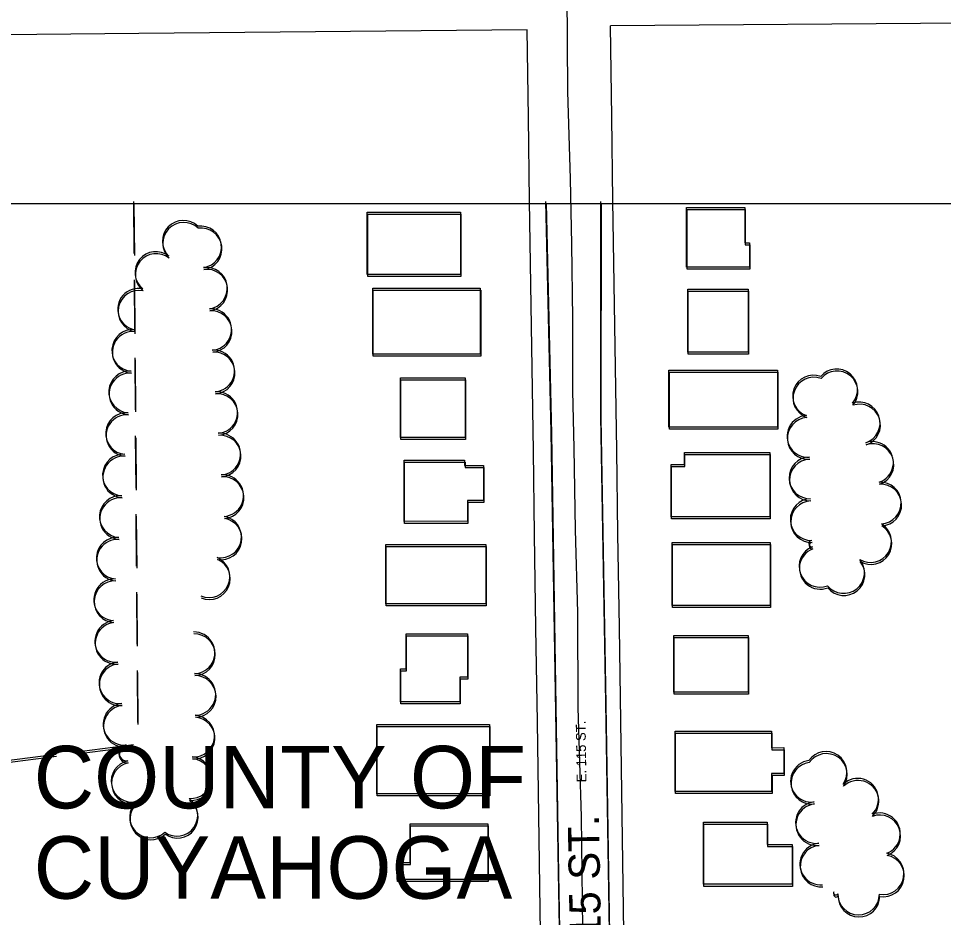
# Model space of a CAD drawing. Extents: x -25029 to 2274964, y -81170 to 687028.
# Drawn here: x 5936.5 to 6380.3, y -65091 to -64659.6 of the extents above; entities that cross this region are included whole.
import ezdxf

# ---------------------------------------------------------------- set-up
doc = ezdxf.new("R2010")
doc.units = 0
for name, color, linetype in [('60', 7, 'Continuous'), ('81911BEA - RW_X_Fee_RW', 7, 'Continuous'), ('BLDG', 7, 'Continuous'), ('GE_X_CL_2000', 7, 'Continuous'), ('RECREATION', 7, 'Continuous'), ('ROAD', 7, 'Continuous'), ('ROAD-NAME', 7, 'Continuous'), ('TI_CCLOGO', 7, 'Continuous'), ('TREES', 7, 'Continuous')]:
    doc.layers.add(name, color=color, linetype=linetype)

msp = doc.modelspace()

# ---------------------------------------------------------------- linework, layer by layer
at = {"layer": '60'}
msp.add_lwpolyline([(5251.64, -64748.36), (10251.64, -64748.36), (10251.64, -68748.36), (5251.64, -68748.36)], close=True, dxfattribs=at)
at = {"layer": '81911BEA - RW_X_Fee_RW'}
msp.add_line((6500.46, -64660.81), (6220.46, -64663.14), dxfattribs=at)
for points in [[(6229.16, -65246.58), (6227.45, -65131.87), (6226.78, -65086.82), (6226.11, -65041.82), (6225.44, -64996.83), (6224.77, -64951.83), (6224.09, -64906.84), (6223.5, -64866.84), (6222.9, -64826.84), (6222.3, -64786.85), (6221.71, -64746.85), (6221.11, -64706.86), (6220.46, -64663.14)], [(6180.48, -64664.98), (5994.2, -64666.8), (5358.32, -64673.03)], [(6189.17, -65246.43), (6187.46, -65131.73), (6186.79, -65087.1), (6186.12, -65042.11), (6185.45, -64997.11), (6184.77, -64952.12), (6184.1, -64907.12), (6183.5, -64867.13), (6182.9, -64827.13), (6182.31, -64787.14), (6181.71, -64747.14), (6181.11, -64707.14), (6180.48, -64664.98)]]:
    msp.add_lwpolyline(points, dxfattribs=at)
at = {"layer": 'BLDG'}
for points in [[(6148.5, -64782.46), (6103.84, -64782.47), (6103.84, -64752.44), (6148.5, -64752.43)], [(6148.7, -64783.43), (6104.04, -64783.43), (6104.04, -64753.4), (6148.7, -64753.4)], [(6284.9, -64750.27), (6284.9, -64767.17), (6287.21, -64767.17), (6287.21, -64778.84), (6257.04, -64778.84), (6257.04, -64750.27)], [(6285.1, -64751.25), (6285.1, -64768.15), (6287.41, -64768.15), (6287.41, -64779.82), (6257.24, -64779.82), (6257.24, -64751.25)], [(6158.07, -64820.63), (6106.52, -64820.64), (6106.51, -64788.93), (6158.06, -64788.92)], [(6158.26, -64821.6), (6106.71, -64821.6), (6106.71, -64789.89), (6158.26, -64789.89)], [(6286.57, -64789.5), (6286.58, -64819.62), (6257.6, -64819.62), (6257.59, -64789.5)], [(6286.77, -64790.48), (6286.77, -64820.6), (6257.79, -64820.6), (6257.79, -64790.48)], [(6300.61, -64828.34), (6300.61, -64855.62), (6248.56, -64855.63), (6248.56, -64828.35)], [(6150.84, -64832.05), (6150.84, -64860.57), (6119.72, -64860.58), (6119.72, -64832.06)], [(6151.03, -64833.02), (6151.03, -64861.54), (6119.91, -64861.54), (6119.91, -64833.02)], [(6300.8, -64829.33), (6300.8, -64856.61), (6248.75, -64856.61), (6248.75, -64829.33)], [(6249.59, -64873.54), (6255.99, -64873.54), (6255.99, -64867.85), (6296.96, -64867.85), (6296.97, -64898.66), (6249.6, -64898.66)], [(6249.78, -64874.52), (6256.18, -64874.52), (6256.18, -64868.83), (6297.15, -64868.83), (6297.15, -64899.64), (6249.78, -64899.64)], [(6150.53, -64871.56), (6150.53, -64874.07), (6159.63, -64874.07), (6159.64, -64890.8), (6151.93, -64890.8), (6151.93, -64900.87), (6121.58, -64900.88), (6121.57, -64871.57)], [(6150.72, -64872.53), (6150.72, -64875.04), (6159.82, -64875.04), (6159.82, -64891.77), (6152.11, -64891.77), (6152.11, -64901.84), (6121.76, -64901.84), (6121.76, -64872.53)], [(6112.67, -64911.97), (6160.75, -64911.96), (6160.75, -64940.39), (6112.67, -64940.4)], [(6112.85, -64912.93), (6160.93, -64912.93), (6160.93, -64941.36), (6112.85, -64941.36)], [(6297.08, -64911.03), (6297.08, -64941.22), (6250.07, -64941.22), (6250.07, -64911.03)], [(6297.26, -64912.01), (6297.26, -64942.2), (6250.25, -64942.2), (6250.25, -64912.01)], [(6119.78, -64971.63), (6122.42, -64971.63), (6122.41, -64954.81), (6151.84, -64954.8), (6151.85, -64975.58), (6148.18, -64975.58), (6148.18, -64987.54), (6119.78, -64987.55)], [(6119.95, -64972.59), (6122.59, -64972.59), (6122.59, -64955.77), (6152.02, -64955.77), (6152.02, -64976.55), (6148.35, -64976.55), (6148.35, -64988.51), (6119.95, -64988.51)], [(6286.55, -64955.68), (6286.56, -64982.82), (6250.91, -64982.82), (6250.9, -64955.68)], [(6286.73, -64956.66), (6286.73, -64983.8), (6251.08, -64983.8), (6251.08, -64956.66)], [(6108.45, -64998.45), (6162.5, -64998.44), (6162.5, -65031.62), (6108.45, -65031.63)], [(6108.62, -64999.41), (6162.67, -64999.41), (6162.67, -65032.59), (6108.62, -65032.59)], [(6297.76, -65009.5), (6303.62, -65009.49), (6303.62, -65021.91), (6297.84, -65021.92), (6297.84, -65030.5), (6251.58, -65030.5), (6251.58, -65001.5), (6297.76, -65001.5)], [(6297.93, -65010.48), (6303.79, -65010.48), (6303.79, -65022.9), (6298.01, -65022.9), (6298.01, -65031.48), (6251.75, -65031.48), (6251.75, -65002.48), (6297.93, -65002.48)], [(6118.12, -65064.55), (6124.34, -65064.55), (6124.34, -65046.02), (6161.67, -65046.01), (6161.67, -65072.82), (6118.12, -65072.83)], [(6265.09, -65045.26), (6295.65, -65045.26), (6295.65, -65056.01), (6307.62, -65056), (6307.62, -65075.07), (6265.09, -65075.08)], [(6265.25, -65046.24), (6295.81, -65046.24), (6295.81, -65056.99), (6307.78, -65056.99), (6307.78, -65076.06), (6265.25, -65076.06)], [(6118.28, -65065.51), (6124.5, -65065.51), (6124.5, -65046.98), (6161.83, -65046.98), (6161.83, -65073.79), (6118.28, -65073.79)]]:
    msp.add_lwpolyline(points, close=True, dxfattribs=at)
at = {"layer": 'GE_X_CL_2000'}
msp.add_lwpolyline([(6199.14, -64575.55), (6199.83, -64694.56), (6201.21, -64736.57), (6201.81, -64767.81), (6202.33, -64803.66), (6202.29, -64838.2), (6202.94, -64865.77), (6203.53, -64904.94), (6204.71, -64944.59), (6204.85, -64990.25), (6206.43, -65042.68), (6207.46, -65123.25), (6208.05, -65154.84), (6208.31, -65208.31), (6208.42, -65240.49), (6208.96, -65267.47), (6209.27, -65291.19)], dxfattribs=at)
at = {"layer": 'RECREATION'}
for p, q in [((5991.69, -64747.41), (5991.88, -64772.41)), ((5991.89, -64748.36), (5992.08, -64773.36)), ((5991.97, -64784.91), (5992.16, -64809.91)), ((5992.17, -64785.86), (5992.35, -64810.86)), ((5992.26, -64822.41), (5992.44, -64847.41)), ((5992.45, -64823.36), (5992.63, -64848.36)), ((5992.53, -64859.91), (5992.73, -64884.91)), ((5992.72, -64860.86), (5992.91, -64885.86)), ((5992.82, -64897.41), (5993.01, -64922.41)), ((5993, -64898.36), (5993.19, -64923.36)), ((5993.1, -64934.9), (5993.29, -64959.9)), ((5993.28, -64935.85), (5993.46, -64960.85)), ((5993.39, -64972.4), (5993.57, -64997.4)), ((5993.56, -64973.35), (5993.74, -64998.35)), ((5991.71, -65008.19), (5966.9, -65011.29)), ((5991.88, -65009.14), (5967.07, -65012.23)), ((5954.5, -65012.84), (5929.69, -65015.93)), ((5954.67, -65013.78), (5929.86, -65016.87))]:
    msp.add_line(p, q, dxfattribs=at)
at = {"layer": 'ROAD'}
for points in [[(6189.6, -64748.36), (6192.16, -64858.96), (6195.65, -65070.23), (6198.6, -65238.39), (6198.31, -65249.6), (6197.26, -65258.51), (6192.82, -65266.26), (6187.81, -65271.45), (6180.66, -65275.96), (6175.31, -65276.96), (6115.84, -65277.48), (5908.37, -65278.66), (5760.47, -65280)], [(6189.4, -64747.39), (6191.97, -64857.99), (6195.49, -65069.26), (6198.46, -65237.42), (6198.17, -65248.63), (6197.12, -65257.54), (6194.77, -65261.65)], [(6510.22, -64747.35), (6512.78, -64911.36), (6516.26, -65111.54), (6518.61, -65233.99), (6519.21, -65250.42), (6519.13, -65258.72), (6516.4, -65263.85), (6510.99, -65269.67), (6504.75, -65273.31), (6500.04, -65274.21), (6472.95, -65274.91), (6256.36, -65275.83), (6243.11, -65276), (6236.89, -65273.88), (6230.07, -65267.81), (6225.44, -65260.66), (6223.26, -65251.6), (6221.32, -65178.16), (6218.22, -64987.75), (6215.93, -64850.42), (6215.96, -64747.39)], [(6510.42, -64748.36), (6512.96, -64912.37), (6516.42, -65112.55), (6518.75, -65235), (6519.35, -65251.43), (6519.27, -65259.73), (6516.54, -65264.86), (6511.13, -65270.68), (6504.89, -65274.32), (6500.18, -65275.22), (6473.09, -65275.92), (6256.5, -65276.81), (6243.25, -65276.98), (6237.03, -65274.86), (6230.21, -65268.79), (6225.58, -65261.64), (6223.4, -65252.58), (6221.47, -65179.14), (6218.39, -64988.73), (6216.12, -64851.39), (6216.16, -64748.36)]]:
    msp.add_lwpolyline(points, dxfattribs=at)
at = {"layer": 'TREES'}
for centre, radius, start, end in [((6015.55, -64766.46), 10, 46.0925, 226.0925), ((6015.74, -64767.42), 10, 46.0855, 226.0855), ((6023.88, -64769.16), 10, 278.0244, 98.0244), ((6024.07, -64770.12), 10, 278.0174, 98.0174), ((6002.37, -64781.48), 10, 51.3801, 231.3801), ((6002.56, -64782.44), 10, 51.3731, 231.3731), ((6026.67, -64788.97), 10, 278.0058, 98.0058), ((6026.86, -64789.92), 10, 277.9988, 97.9988), ((5994.09, -64799.09), 10, 78.2558, 258.2558), ((5994.28, -64800.04), 10, 78.2488, 258.2488), ((6028.77, -64808.8), 9.95, 274.0845, 94.0845), ((6028.96, -64809.75), 9.95, 274.0775, 94.0775), ((5991.31, -64818.85), 10, 85.7064, 265.7064), ((5991.5, -64819.8), 10, 85.6994, 265.6994), ((6030.19, -64828.7), 10, 274.0845, 94.0845), ((6030.37, -64829.66), 10, 274.0775, 94.0775), ((5989.81, -64838.79), 10, 85.7064, 265.7064), ((6329.02, -64837.75), 10, 319.9474, 139.9474), ((6329.2, -64838.74), 10, 319.9404, 139.9404), ((5990, -64839.74), 10, 85.6994, 265.6994), ((6317.92, -64840.7), 10, 69.8707, 249.8707), ((6318.11, -64841.69), 10, 69.8637, 249.8637), ((6031.61, -64848.65), 10, 274.0845, 94.0845), ((6031.8, -64849.61), 10, 274.0775, 94.0775), ((6339.86, -64853.66), 10, 288.5606, 108.5606), ((6340.04, -64854.66), 10, 288.5536, 108.5536), ((5988.31, -64858.74), 10, 85.7064, 265.7064), ((5988.5, -64859.69), 10, 85.6994, 265.6994), ((6315.2, -64860.06), 10, 94.1159, 274.1159), ((6315.38, -64861.06), 10, 94.1089, 274.1089), ((6033.04, -64868.6), 10, 274.0845, 94.0845), ((6033.22, -64869.55), 10, 274.0775, 94.0775), ((6346.25, -64872.61), 10, 288.7513, 108.7513), ((6346.43, -64873.61), 10, 288.7443, 108.7443), ((5986.82, -64878.68), 10, 85.7064, 265.7064), ((5987, -64879.63), 10, 85.6994, 265.6994), ((6316.21, -64880.03), 10, 91.6868, 271.6868), ((6316.39, -64881.03), 10, 91.6798, 271.6798), ((6034.46, -64888.55), 10, 274.0845, 94.0845), ((6034.64, -64889.5), 10, 274.0775, 94.0775), ((6349.99, -64892.07), 10, 272.9786, 92.9786), ((6350.17, -64893.06), 10, 272.9716, 92.9716), ((5985.32, -64898.62), 10, 85.7064, 265.7064), ((5985.5, -64899.58), 10, 85.6994, 265.6994), ((6316.8, -64900.02), 10, 91.6868, 271.6868), ((6316.98, -64901.02), 10, 91.6798, 271.6798), ((6033.49, -64908.38), 10, 260.3107, 80.3107), ((6033.67, -64909.34), 10, 260.3037, 80.3037), ((6345.32, -64910.6), 10, 238.7475, 58.7475), ((6345.5, -64911.6), 10, 238.7405, 58.7405), ((5983.82, -64918.57), 10, 85.7064, 265.7064), ((5984, -64919.52), 10, 85.6994, 265.6994), ((6320.99, -64922.44), 10, 111.2355, 291.2355), ((6317.23, -64911.57), 1.56, 94.9896, 274.9896), ((6317.41, -64912.56), 1.56, 94.9826, 274.9826), ((6321.16, -64923.43), 10, 111.2285, 291.2285), ((6027.91, -64927.45), 10, 247.073, 67.073), ((6028.09, -64928.4), 10, 247.066, 67.066), ((6332.37, -64925.46), 10, 219.0918, 39.0918), ((6332.54, -64926.45), 10, 219.0848, 39.0848), ((5982.59, -64938.53), 10, 87.2477, 267.2477), ((5982.77, -64939.48), 10, 87.2407, 267.2407), ((5983.12, -64958.47), 10, 95.7619, 275.7619), ((5983.29, -64959.42), 10, 95.7549, 275.7549), ((6020.7, -64963.97), 10, 271.1328, 91.1328), ((6020.87, -64964.93), 10, 271.1258, 91.1258), ((5985.12, -64978.37), 10, 95.7619, 275.7619), ((5985.29, -64979.32), 10, 95.7549, 275.7549), ((6021.1, -64983.97), 10, 271.1328, 91.1328), ((6021.26, -64984.92), 10, 271.1258, 91.1258), ((5987.13, -64998.26), 10, 95.7619, 275.7619), ((5987.3, -64999.22), 10, 95.7549, 275.7549), ((6020.56, -65003.94), 10, 265.7864, 85.7864), ((6020.72, -65004.89), 10, 265.7794, 85.7794), ((5988.52, -65012.02), 3.83, 95.7619, 275.7619), ((5988.68, -65012.97), 3.83, 95.7549, 275.7549), ((6019.09, -65023.88), 10, 265.7851, 85.7851), ((6019.25, -65024.84), 10, 265.7781, 85.7781), ((6323.93, -65021.35), 10, 325.5611, 145.5611), ((6324.1, -65022.34), 10, 325.5541, 145.5541), ((5990.99, -65025.61), 10, 102.0453, 282.0453), ((5991.15, -65026.56), 10, 102.0383, 282.0383), ((6316.93, -65025.61), 10, 97.1703, 277.1703), ((6317.1, -65026.6), 10, 97.1633, 277.1633), ((6339.09, -65034.23), 10, 313.6697, 133.6697), ((6339.25, -65035.23), 10, 313.6627, 133.6627), ((5999.86, -65042.73), 10, 132.7387, 312.7387), ((6000.02, -65043.69), 10, 132.7317, 312.7317), ((6012.5, -65041.97), 10, 234.1889, 54.1889), ((6012.66, -65042.92), 10, 234.1819, 54.1819), ((6319.33, -65045.47), 10, 96.598, 276.598), ((6319.49, -65046.46), 10, 96.591, 276.591), ((6349.53, -65050.82), 10, 290.7227, 110.7227), ((6349.69, -65051.82), 10, 290.7157, 110.7157), ((6321.38, -65065.36), 10, 95.1857, 275.1857), ((6321.54, -65066.35), 10, 95.1787, 275.1787), ((6351.32, -65070.02), 10, 259.9139, 79.9139), ((6351.47, -65071.02), 10, 259.9069, 79.9069), ((6328.6, -65079.09), 1.08, 153.6526, 333.6526), ((6328.75, -65080.09), 1.08, 153.6456, 333.6456), ((6339.57, -65079.72), 10, 179.1697, 359.1697), ((6339.72, -65080.71), 10, 179.1627, 359.1627)]:
    msp.add_arc(centre, radius, start, end, dxfattribs=at)

# ---------------------------------------------------------------- texts
at = {"layer": 'ROAD-NAME'}
for height, rotation, p in [(4.68, 90.9553, (6209.01, -65026.08)), (15, 90.9483, (6216.56, -65136.33))]:
    msp.add_text('E. 115 ST.', height=height, rotation=rotation, dxfattribs=at).set_placement(p)
at = {"layer": 'TI_CCLOGO'}
for s, p in [('COUNTY OF', (5943.82, -65038.63)), ('CUYAHOGA', (5943.82, -65081.99))]:
    msp.add_text(s, height=30, dxfattribs=at).set_placement(p)

doc.saveas('drawing.dxf')
